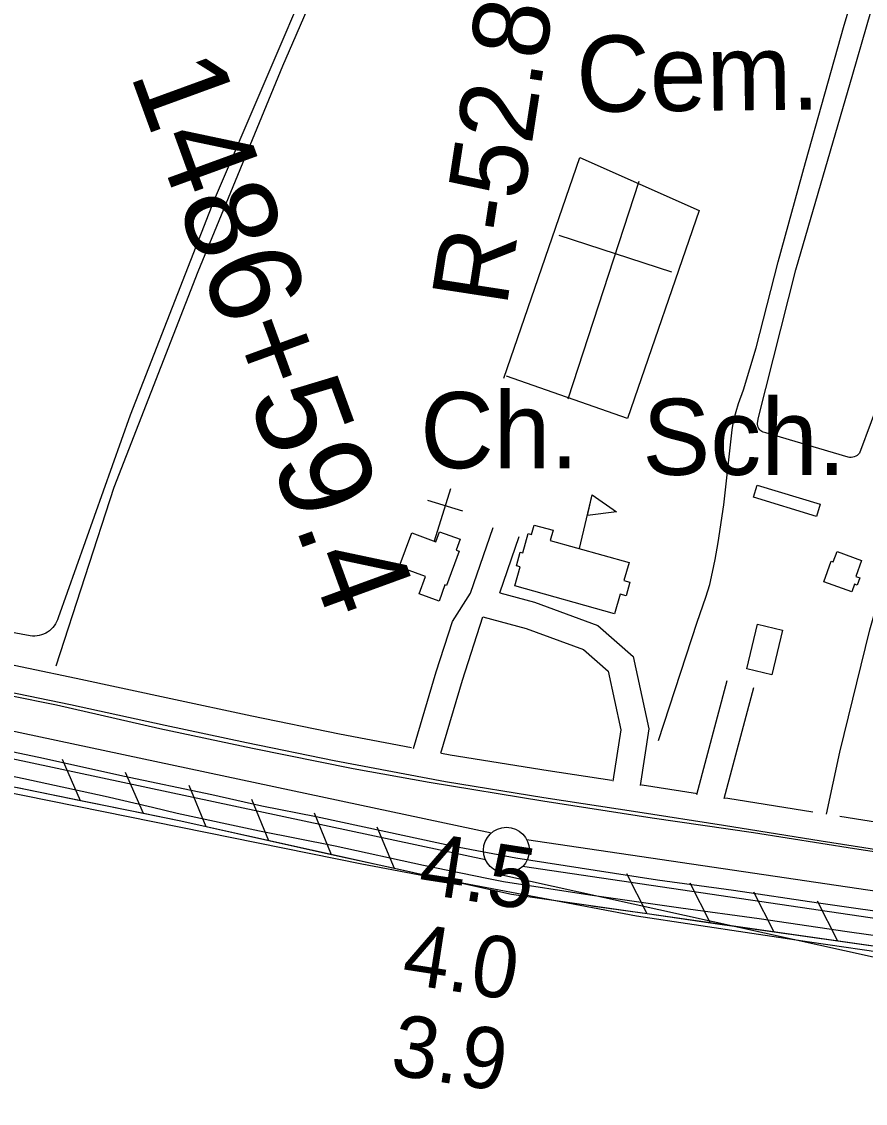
# Model space of a CAD drawing. Extents: x 3734862 to 3772949, y 391520 to 417239.
# Drawn here: x 3750962 to 3751881, y 405592 to 406772 of the extents above; entities that cross this region are included whole.
import ezdxf

# ---------------------------------------------------------------- set-up
doc = ezdxf.new("R2010")
doc.units = 0
for name, color, linetype in [('V-BLDG-IDEN', 7, 'Continuous'), ('V-BLDG-OTLN', 7, 'Continuous'), ('V-FLOD-BASE', 7, 'Continuous'), ('V-LEVE-TOET', 7, 'Continuous'), ('V-RIVR-EDGE', 7, 'Continuous'), ('V-RIVR-RANG', 7, 'Continuous'), ('V-RIVR-RANG-IDEN', 7, 'Continuous'), ('V-ROAD-CNTR', 7, 'Continuous'), ('V-RRAP-FSHR', 7, 'Continuous'), ('V-SITE-OTLN', 7, 'Continuous'), ('V-SITE-VEGE', 7, 'Continuous'), ('V-SURV-IDEN', 7, 'Continuous'), ('V-SURV-LINE', 7, 'Continuous'), ('V-TOPO-MINR', 7, 'Continuous'), ('V-TOPO-SHOR', 7, 'Continuous')]:
    doc.layers.add(name, color=color, linetype=linetype)

msp = doc.modelspace()

# ---------------------------------------------------------------- linework, layer by layer
at = {"layer": 'V-BLDG-OTLN'}
msp.add_line((3751569.7, 406197.3), (3751583.8, 406255.7), dxfattribs=at)
for points in [[(3751828.3, 406232.4), (3751759.4, 406253.2), (3751763.4, 406266.5), (3751832.3, 406245.7)], [(3751583.8, 406255.7), (3751610.3, 406237.4), (3751578.4, 406233.2)], [(3751373.4, 406177.2), (3751387.1, 406214.4), (3751413.2, 406204.8), (3751417.3, 406215.7), (3751439.8, 406207.4), (3751435.4, 406195.7), (3751438.8, 406194.4), (3751425, 406157), (3751423.2, 406157.7), (3751416.7, 406140), (3751395, 406148.1), (3751401.9, 406166.7)], [(3751608.1, 406126.2), (3751499.2, 406156.7), (3751505, 406177.3), (3751501.1, 406178.4), (3751505.3, 406193.4), (3751507.9, 406192.6), (3751513.8, 406213.6), (3751517.5, 406212.6), (3751520.4, 406222.9), (3751541.1, 406217.2), (3751538, 406206.2), (3751623.8, 406182.2), (3751618.2, 406162.3), (3751624.6, 406160.5), (3751620.5, 406145.7), (3751614.1, 406147.5)], [(3751866.7, 406150.1), (3751836.2, 406161.1), (3751844.3, 406183.6), (3751846.4, 406182.8), (3751850.5, 406194), (3751877.2, 406184.4), (3751870.9, 406167), (3751875.5, 406165.4), (3751872.6, 406157.3), (3751869.7, 406158.4)], [(3751791.1, 406108.4), (3751779.6, 406059.7), (3751752.3, 406066.1), (3751763.8, 406114.9)]]:
    msp.add_lwpolyline(points, close=True, dxfattribs=at)
at = {"layer": 'V-FLOD-BASE'}
msp.add_lwpolyline([(3752881, 405653.5), (3752793.3, 405666.4), (3752707.7, 405680.2), (3752611.8, 405695.1), (3752503.1, 405711.4), (3752401.9, 405726.9), (3752292, 405744), (3752199.4, 405758.1), (3752112.1, 405770.5), (3752024.7, 405783.2), (3751929.7, 405796.4), (3751830.5, 405810.6), (3751737.7, 405824.7), (3751655, 405835.9), (3751587, 405846.2), (3751500.3, 405859.7), (3751432.9, 405872.5), (3751358.6, 405888.4), (3751282.6, 405904.8), (3751223.5, 405916.3), (3751169.1, 405928.8), (3751072, 405949), (3750985.4, 405968.5), (3750897.3, 405987)], dxfattribs=at)
at = {"layer": 'V-LEVE-TOET'}
for points in [[(3752923.8, 405707), (3752797, 405726), (3752658.9, 405746.7), (3752528.8, 405767.6), (3752404.2, 405786.9), (3752302.7, 405802.4), (3752196.1, 405818.3), (3752068.4, 405839.5), (3751958.2, 405856.4), (3751869.7, 405870.1), (3751759.3, 405887.5), (3751649.2, 405903.5), (3751530, 405922), (3751406, 405942.2), (3751323.2, 405957.3), (3751213.4, 405979.3), (3751112.4, 406000.9), (3750999.6, 406026.7), (3750898.4, 406046.8)], [(3752955.7, 405616.7), (3752852.9, 405631.9), (3752758.1, 405646.4), (3752680.5, 405658.1), (3752589.8, 405672.3), (3752497.2, 405685.9), (3752353.7, 405709.8), (3752220, 405728.3), (3752087.2, 405748.8), (3751978, 405763), (3751861.7, 405779.4), (3751765.6, 405793.7), (3751680.4, 405805.1), (3751581, 405819.3), (3751486.9, 405834), (3751468.9, 405837.7), (3751399.9, 405851.7), (3751303.5, 405872.8), (3751221.1, 405889.2), (3751131.1, 405908.6), (3751104.4, 405915.2), (3751052.8, 405926.9), (3750964.3, 405946.3), (3750858.6, 405967.9)]]:
    msp.add_lwpolyline(points, dxfattribs=at)
at = {"layer": 'V-RIVR-EDGE'}
msp.add_spline([(3746931.7, 406550.4), (3746966.5, 406541.2), (3747000.3, 406533.5), (3747028.4, 406531.1), (3747049.2, 406530.6), (3747079.9, 406527.4), (3747121, 406521.9), (3747141.4, 406516.4), (3747167.6, 406506.4), (3747191.1, 406503.1), (3747219.1, 406497.2), (3747265.7, 406490.3), (3747293.2, 406486.2), (3747333.4, 406477.9), (3747365.5, 406463.8), (3747391.7, 406462), (3747413.4, 406460.5), (3747443.7, 406454.6), (3747492.5, 406444.5), (3747522.3, 406436.3), (3747568.9, 406426.3), (3747592.4, 406424.4), (3747623.1, 406416.2), (3747654.3, 406411.6), (3747685.5, 406405.6), (3747720.3, 406400.6), (3747756.5, 406392.3), (3747789, 406384.6), (3747817, 406380), (3747892.9, 406362.6), (3747922.3, 406361.6), (3747961.2, 406354.7), (3747996.4, 406343.8), (3748029.4, 406335.1), (3748075.1, 406323.3), (3748106.7, 406312.8), (3748130.6, 406304.1), (3748172.6, 406292.3), (3748240.4, 406277.2), (3748299.6, 406266.6), (3748356.6, 406256.6), (3748411.7, 406249.2), (3748447.9, 406247.7), (3748494.5, 406240.8), (3748519.8, 406230.8), (3748547.3, 406222.6), (3748571.3, 406220.8), (3748597.5, 406211.6), (3748627.8, 406208), (3748668.4, 406202), (3748718.6, 406189.6), (3748775.5, 406175.9), (3748839.3, 406164), (3748879, 406152.2), (3748973.5, 406125.3), (3749053.4, 406102.9), (3749137.9, 406082.8), (3749198.9, 406068.6), (3749236, 406058.6), (3749302, 406039.4), (3749349, 406026.2), (3749388.7, 406021.1), (3749433.5, 406017.9), (3749464.3, 406022.8), (3749481.9, 406024.1), (3749498.6, 406024), (3749517.6, 406018.6), (3749535.7, 406007.7), (3749563.6, 405977.8), (3749586.1, 405945.1), (3749596, 405927.5), (3749604.2, 405914.3), (3749617.2, 405907.1), (3749630.4, 405903.9), (3749645.3, 405906.1), (3749665.6, 405909.2), (3749678.7, 405908.7), (3749695, 405905.5), (3749706.3, 405898.7), (3749720.7, 405886.5), (3749732.5, 405871.5), (3749738.7, 405854.8), (3749753.2, 405846.2), (3749774, 405842), (3749792.1, 405842), (3749813.3, 405838.8), (3749847.7, 405834.2), (3749885.6, 405825.5), (3749900.1, 405826.4), (3749915.5, 405827.2), (3749934.5, 405825.8), (3749947.6, 405819), (3749970.6, 405799), (3749987.3, 405784.1), (3750009.8, 405773.6), (3750059.5, 405759.9), (3750107, 405745.8), (3750154, 405729.4), (3750199.6, 405709), (3750231.7, 405693), (3750274.6, 405679.8), (3750310.7, 405673), (3750392.1, 405645.6), (3750475.2, 405615.1), (3750529.8, 405598.7), (3750581.4, 405585), (3750627, 405575.9), (3750680.8, 405565.3), (3750753.5, 405551.1), (3750814.6, 405541.5), (3750862, 405533.2), (3750908.6, 405520.5), (3750940.2, 405509.1), (3751006.2, 405492.6), (3751057.7, 405483), (3751104.2, 405473.9), (3751120.9, 405467.5), (3751139, 405460.2), (3751152.1, 405459.7), (3751173.4, 405464.2), (3751184.7, 405472.8), (3751191.5, 405488.6), (3751201.5, 405494.9), (3751211.4, 405495.3), (3751247.6, 405482.1), (3751275.2, 405477.5), (3751308.6, 405471.5), (3751332.1, 405471), (3751351.6, 405477.8), (3751362.9, 405490.8), (3751371.6, 405512.1), (3751377.4, 405519.3), (3751384.7, 405520.2), (3751391.5, 405520.2), (3751395.5, 405510.7), (3751412.9, 405429.2), (3751420.1, 405404.8), (3751435.9, 405384.9), (3751452.2, 405375.8), (3751476.1, 405370.3), (3751504.6, 405369.3), (3751526.7, 405372), (3751559.3, 405380), (3751596, 405393.5), (3751605.9, 405397.1), (3751625.8, 405394.3), (3751637.1, 405390.7), (3751648.4, 405390.7), (3751658.8, 405393.4), (3751667.4, 405398.8), (3751681.5, 405412.7), (3751695.1, 405426.3), (3751707.7, 405426.7), (3751725.8, 405423.9), (3751730.8, 405416.7), (3751734.3, 405395.9), (3751740.2, 405377.3), (3751752.8, 405362.8), (3751765.9, 405348.8), (3751785.7, 405336.1), (3751805.2, 405331), (3751839.5, 405323.3), (3751857.6, 405320.1), (3751873, 405313.2), (3751892.4, 405299.2), (3751914, 405291.4), (3751951.1, 405285), (3751975.1, 405278.2), (3752049.2, 405261.3), (3752098, 405248), (3752154.5, 405233.4), (3752211, 405224.2), (3752273.8, 405213.7), (3752378.2, 405197.1), (3752467.7, 405177), (3752559, 405159.6), (3752595.6, 405150.9), (3752628.1, 405143.2), (3752650.2, 405140.4), (3752661.6, 405143.1), (3752673.3, 405152.1), (3752681, 405155.7), (3752696.4, 405157.5), (3752729.4, 405147.9), (3752742, 405142), (3752754.7, 405138.8), (3752779.5, 405135.1), (3752815.3, 405129.6), (3752862.3, 405123.6), (3752908.4, 405120.8), (3752951.3, 405119.8), (3753012.8, 405109.2), (3753057.5, 405101.9), (3753115.4, 405090.4), (3753167.4, 405077.2), (3753182.3, 405070.4), (3753206.7, 405060.4), (3753226.5, 405055.3), (3753255.5, 405048.9), (3753304.7, 405032.5), (3753353.5, 405017), (3753421.7, 404999.2), (3753465.1, 404991.4), (3753523, 404980), (3753594.8, 404964.9), (3753636.4, 404955.3), (3753690.2, 404945.7), (3753739.5, 404941.9), (3753767.9, 404943.2), (3753785.1, 404940), (3753815.8, 404930.9), (3753841.6, 404926.3), (3753859.2, 404927.2), (3753877.8, 404929.4), (3753891.8, 404929.8), (3753901.7, 404928.4), (3753904, 404921.6), (3753905.3, 404911.7), (3753917, 404899), (3753933.3, 404892.6), (3753947.3, 404890.3), (3753960.4, 404891.6), (3753976.3, 404893.9), (3754002, 404893.8), (3754049.5, 404885.1), (3754089.7, 404876.9), (3754120.5, 404875.9), (3754150.7, 404870.8), (3754176.5, 404864), (3754209.9, 404855.3), (3754242.5, 404851.6), (3754266.9, 404853.4), (3754292.2, 404851.5), (3754310.7, 404845.6), (3754338.7, 404831.9), (3754383.5, 404817.8), (3754438.6, 404804.1), (3754489.7, 404795.4), (3754530.8, 404792.6), (3754550.3, 404790.7), (3754575.1, 404771.2), (3754599, 404761.2), (3754636.1, 404749.4), (3754674.5, 404741.6), (3754712.4, 404736.1), (3754756.7, 404727.8), (3754793.4, 404725.5), (3754829.1, 404728.1), (3754852.1, 404731.2), (3754868.4, 404730.7), (3754889.7, 404724.3), (3754915.9, 404721.1), (3754948.9, 404716.9), (3755000.4, 404712.3), (3755032.1, 404707.7), (3755059.6, 404695.9), (3755083.6, 404691.7), (3755098, 404686.7), (3755130.1, 404676.7), (3755182, 404656.7), (3755242.1, 404641.1), (3755310.8, 404628.3), (3755363.2, 404610.6), (3755405.7, 404594.6), (3755426, 404590), (3755447.7, 404589.5), (3755470.3, 404588.6), (3755506.5, 404580.8), (3755557.5, 404557.6), (3755580.6, 404548.1), (3755586.9, 404548.1), (3755593.7, 404550.7), (3755601.4, 404550.3), (3755602.7, 404543), (3755611.3, 404537.1), (3755640.2, 404524), (3755702.1, 404495.3)], degree=3, dxfattribs=at)
at = {"layer": 'V-ROAD-CNTR'}
for points in [[(3749454.9, 406389.9), (3749587.2, 406364.1), (3749726.4, 406334.2), (3749859.1, 406304.9), (3750003.9, 406273.5), (3750157.8, 406240.6), (3750294.5, 406212.1), (3750424.8, 406183.7), (3750568, 406153), (3750697.3, 406124.4), (3750794.1, 406102.9), (3750916.8, 406077.7), (3751021.2, 406056.1), (3751124.4, 406033.8), (3751212.8, 406014.8), (3751308.3, 405995.3), (3751386.8, 405980.4)], [(3751838.9, 405907.9), (3751853.5, 405975.3), (3751886.1, 406108.6), (3751903.6, 406169.6), (3751928.6, 406261)], [(3751388.7, 405979.3), (3751413.6, 406062.8), (3751431.3, 406117.7), (3751451.1, 406148.6), (3751475.7, 406220.1)], [(3751483, 406149.1), (3751504, 406210.4)], [(3751483, 406149.1), (3751520.7, 406138.7), (3751589.9, 406113.6), (3751628.2, 406079.8), (3751645.5, 406000.6), (3751635.9, 405939.1)], [(3751418.5, 405974.3), (3751442.2, 406053.9), (3751464.6, 406123)], [(3751464.6, 406123), (3751511.6, 406110.1), (3751574.3, 406087.3), (3751601, 406063.8), (3751615, 405999.7), (3751606.3, 405943.9)], [(3752905.7, 405713.3), (3752840.6, 405720.2), (3752706.7, 405739.8), (3752608.1, 405755.8), (3752490.8, 405775.2), (3752390.6, 405791.2), (3752291.3, 405805.4), (3752261.9, 405810), (3752162.1, 405825.5), (3752044.6, 405845.5), (3751998.2, 405852.6), (3751933.1, 405862.6), (3751833.3, 405878.4), (3751726.8, 405895.5), (3751633.5, 405910.1), (3751531, 405925.6), (3751423.8, 405942.9), (3751302.5, 405965.9), (3751206.7, 405985.4), (3751118.1, 406004.4), (3751015, 406026.8), (3750910.8, 406048.4)], [(3751697.7, 405929.1), (3751730.9, 406053.5)], [(3751727.6, 405924.9), (3751759.9, 406045.8)], [(3751419.5, 405974.2), (3751429, 405972.5), (3751535.6, 405955.3), (3751604.9, 405944.8)], [(3751637.4, 405939.9), (3751638.1, 405939.8), (3751698.3, 405930.3)], [(3751727.9, 405925.7), (3751731.5, 405925.1), (3751824.2, 405910.2)], [(3751853.5, 405905.6), (3751937.7, 405892.2), (3751988.6, 405884.4)]]:
    msp.add_lwpolyline(points, dxfattribs=at)
at = {"layer": 'V-RRAP-FSHR'}
for p, q in [((3751025.9, 405922.4), (3751006.4, 405967.2)), ((3751094.5, 405908.4), (3751075, 405953.2)), ((3751162.9, 405893.9), (3751144.3, 405939)), ((3751231.3, 405878.7), (3751212.6, 405923.8)), ((3751299.6, 405863.6), (3751280.9, 405908.7)), ((3751368, 405848.4), (3751349.3, 405893.5)), ((3751643.4, 405799), (3751621.3, 405842.6)), ((3751712.7, 405789.1), (3751690.6, 405832.7)), ((3751782, 405779.2), (3751759.9, 405822.8)), ((3751851.3, 405769.4), (3751829.2, 405812.9))]:
    msp.add_line(p, q, dxfattribs=at)
for points in [[(3751133.6, 405900.4), (3750863.9, 405955.4), (3750093.8, 406117.3), (3749362.1, 406278.4), (3748667.2, 406404.6), (3747931, 406532.5), (3747704.8, 406576.2), (3747313.1, 406666)], [(3751025.9, 405922.4), (3750957.3, 405936.4)], [(3751094.5, 405908.4), (3751025.9, 405922.4)], [(3751162.9, 405893.9), (3751133.6, 405900.4), (3751094.5, 405908.4)], [(3757405.4, 403751), (3756854.3, 404055.1), (3756334.5, 404308.1), (3755859.2, 404543.7), (3755702.6, 404615.3), (3755203.3, 404810.6), (3754755, 404946.8), (3754236.1, 405168.2), (3754051.8, 405281.2), (3753699.7, 405398.9), (3753423.7, 405511.1), (3753238.2, 405570.2), (3752310.6, 405703.9), (3751495.6, 405820.1), (3751133.6, 405900.4)], [(3751231.3, 405878.7), (3751162.9, 405893.9)], [(3751299.6, 405863.6), (3751231.3, 405878.7)], [(3751368, 405848.4), (3751299.6, 405863.6)], [(3751387.9, 405844), (3751368, 405848.4)], [(3751643.4, 405799), (3751583, 405807.6)], [(3751712.7, 405789.1), (3751643.4, 405799)], [(3751782, 405779.2), (3751712.7, 405789.1)], [(3751851.3, 405769.4), (3751782, 405779.2)], [(3751920.6, 405759.5), (3751851.3, 405769.4)]]:
    msp.add_lwpolyline(points, dxfattribs=at)
at = {"layer": 'V-SITE-OTLN'}
for p, q in [((3751557.4, 406360.6), (3751634.8, 406597.8)), ((3751670.3, 406498.7), (3751547.7, 406538.7)), ((3751411.9, 406205.6), (3751429.5, 406262.9)), ((3751442.8, 406237.9), (3751404.5, 406249.7))]:
    msp.add_line(p, q, dxfattribs=at)
msp.add_lwpolyline([(3751487.3, 406383.2), (3751570.1, 406623.5), (3751700.4, 406565.7), (3751622.3, 406339.1), (3751490.3, 406385.3)], dxfattribs=at)
at = {"layer": 'V-SITE-VEGE'}
for points in [[(3751646.8, 407702.1), (3751540.9, 407447.2), (3751380.2, 407062.2), (3751279.8, 406830.8), (3751171.5, 406577.5), (3751079.9, 406342.6), (3751001.6, 406121.9), (3751000.8, 406119.6), (3750999.8, 406117.3), (3750998.6, 406115.1), (3750997.3, 406113), (3750995.7, 406111.1), (3750994, 406109.3), (3750992.1, 406107.7), (3750990.1, 406106.2), (3750988, 406105), (3750985.7, 406103.9), (3750983.4, 406103.1), (3750981, 406102.4), (3750978.6, 406102), (3750976.1, 406101.8), (3750973.6, 406101.9), (3750971.2, 406102.1), (3750816.4, 406130.7)], [(3751925.9, 406437.8), (3751874.9, 406301.2), (3751873.7, 406300), (3751872.3, 406298.9), (3751870.9, 406298), (3751869.3, 406297.4), (3751867.6, 406296.9), (3751865.9, 406296.7), (3751864.2, 406296.7), (3751862.5, 406296.9), (3751772.8, 406323.4), (3751771.3, 406323.7), (3751769.9, 406324.2), (3751768.5, 406324.9), (3751767.3, 406325.8), (3751766.2, 406326.9), (3751765.3, 406328.2), (3751764.6, 406329.5), (3751764.2, 406331), (3751763.9, 406332.5), (3751763.9, 406334), (3751764.9, 406340.1), (3751805.6, 406501.3), (3751867.9, 406714.5), (3751897.5, 406817.9)], [(3750935.9, 405933.9), (3751332.5, 405853.5), (3751632.1, 405796.9), (3751820.4, 405768.5), (3752104.9, 405727.2), (3752410.5, 405680.1), (3752698.8, 405640.4), (3753018.4, 405595.1)]]:
    msp.add_lwpolyline(points, dxfattribs=at)
at = {"layer": 'V-SURV-LINE'}
for points in [[(3750287.4, 406140), (3751473.8, 405887.3)], [(3751467.5, 405857.9), (3750281.1, 406110.7)], [(3751512.2, 405880.3), (3753315.5, 405614)], [(3753311.2, 405584.3), (3751507.8, 405850.7)]]:
    msp.add_lwpolyline(points, dxfattribs=at)
msp.add_circle((3751490.2, 405868.4), 25, dxfattribs=at)
at = {"layer": 'V-TOPO-MINR'}
msp.add_lwpolyline([(3752856.4, 405482.9), (3752850.6, 405490.9), (3752842.3, 405497.9), (3752791, 405524.2), (3752753.8, 405541.8), (3752715.9, 405557.5), (3752676.9, 405570.5), (3752637.3, 405581.8), (3752453.5, 405626.9), (3752443.5, 405629.3), (3752433.4, 405631.7), (3752423.3, 405634), (3752413.2, 405636.3), (3751482, 405842.1)], dxfattribs=at)
at = {"layer": 'V-TOPO-SHOR'}
for points in [[(3750999.4, 406069.3), (3751062.5, 406264.3), (3751154, 406499.4), (3751246.6, 406723.7), (3751306.9, 406862.6), (3751367.9, 407010.9), (3751426, 407141.2), (3751492.9, 407304.3), (3751564.4, 407476.7), (3751639.1, 407655.7), (3751708.4, 407822.1), (3751784.9, 408005.9)], [(3751656.1, 405988.2), (3751698, 406117), (3751707.6, 406144.2), (3751712, 406158.2), (3751714.9, 406171.6), (3751717.7, 406185.2), (3751721.1, 406203.8), (3751727, 406244.9), (3751736.2, 406326.7), (3751738.2, 406338.1), (3751743, 406355.4), (3751748.4, 406370.3), (3751762.4, 406416.1), (3751786.5, 406509.7), (3751816.2, 406618), (3751858.3, 406767.9), (3751865.1, 406790.9)]]:
    msp.add_lwpolyline(points, dxfattribs=at)

# ---------------------------------------------------------------- texts
at = {"layer": 'V-BLDG-IDEN'}
msp.add_text('Cem.', height=83, rotation=0.6, dxfattribs=at).set_placement((3751566.7, 406673.2))
for s, p in [('Ch.', (3751396.2, 406284.9)), ('Sch.', (3751638.3, 406277.6))]:
    msp.add_text(s, height=83, dxfattribs=at).set_placement(p)
at = {"layer": 'V-RIVR-RANG'}
for s, p in [('4.5', (3751392.4, 405822.1)), ('4.0', (3751374.5, 405723.7)), ('3.9', (3751362.1, 405624.4))]:
    msp.add_text(s, height=67, rotation=351.1983, dxfattribs=at).set_placement(p)
at = {"layer": 'V-RIVR-RANG-IDEN'}
msp.add_text('R-52.8', height=83, rotation=81.2318, dxfattribs=at).set_placement((3751490.3, 406459.6))
at = {"layer": 'V-SURV-IDEN'}
msp.add_text('1486+59.4', height=100, rotation=290.0547, dxfattribs=at).set_placement((3751079.6, 406714.8))

doc.saveas('drawing.dxf')
